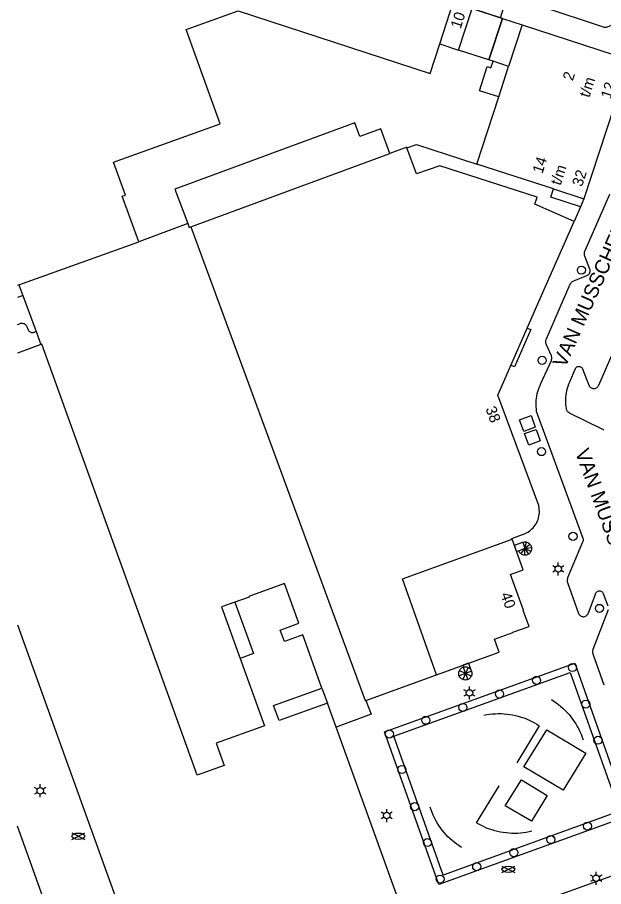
# Model space of a CAD drawing. Extents: x 122462 to 123306, y 485548 to 486417.
# Drawn here: x 122462 to 122543.2, y 485773.2 to 485893.5 of the extents above; entities that cross this region are included whole.
import ezdxf

# ---------------------------------------------------------------- set-up
doc = ezdxf.new("R2010")
doc.units = 0
for name, color, linetype in [('B-WE-IE-MEUBILAIR_WEGMEUBILAIR_VERKEERSBORD-S', 7, 'Continuous'), ('Level 1', 7, 'Continuous'), ('Level 10', 7, 'Continuous'), ('Level 11', 7, 'Continuous'), ('Level 17', 7, 'Continuous'), ('Level 19', 7, 'Continuous'), ('Level 22', 7, 'Continuous'), ('Level 30', 7, 'Continuous'), ('Level 32', 7, 'Continuous'), ('Level 33', 7, 'Continuous'), ('Level 4', 7, 'Continuous'), ('Level 42', 7, 'Continuous'), ('Level 50', 7, 'Continuous'), ('Level 52', 7, 'Continuous'), ('Level 53', 7, 'Continuous'), ('N werkgrens', 7, 'Continuous'), ('N-WE-GR-BOOM_DOORWORTELBARE RUIMTE-G', 7, 'Continuous')]:
    doc.layers.add(name, color=color, linetype=linetype)

msp = doc.modelspace()

# ---------------------------------------------------------------- linework, layer by layer
at = {"layer": 'Level 1'}
for p, q in [((122529.2, 485893.34), (122531.93, 485892.46)), ((122530.06, 485886.71), (122527.9, 485887.41)), ((122528.68, 485882.47), (122530.06, 485886.71)), ((122525.66, 485873.19), (122528.68, 485882.47)), ((122536.27, 485869.75), (122525.66, 485873.19)), ((122540.49, 485868.38), (122540, 485867.26)), ((122462.25, 485856.48), (122478.83, 485862.44)), ((122510.29, 485798.93), (122520.09, 485802.5)), ((122506.17, 485795.26), (122504.97, 485798.57))]:
    msp.add_line(p, q, dxfattribs=at)
for points in [[(122520.52, 485889.82), (122523.12, 485888.97), (122524.99, 485894.7)], [(122478.83, 485862.44), (122476.56, 485868.74), (122476.98, 485868.9), (122475.34, 485873.45), (122490.1, 485878.76), (122485.4, 485891.81), (122492.59, 485894.4), (122519.2, 485885.74), (122520.52, 485889.82)], [(122527.9, 485887.41), (122527.33, 485887.6), (122529.2, 485893.34)], [(122531.93, 485892.46), (122546.78, 485887.63), (122540.49, 485868.38)], [(122513.62, 485874.65), (122512.36, 485878.08), (122509.47, 485877.01), (122508.77, 485878.9), (122483.85, 485869.73), (122485.62, 485864.95)], [(122515.97, 485875.44), (122515.95, 485875.5), (122513.62, 485874.65)], [(122539.12, 485865.25), (122533.69, 485867.65), (122534.01, 485868.62), (122520.55, 485872.95), (122517.31, 485871.82), (122515.97, 485875.44)], [(122540, 485867.26), (122535.9, 485868.62), (122536.27, 485869.75)], [(122485.62, 485864.95), (122485.82, 485864.41), (122486.03, 485864.49)], [(122486.03, 485864.49), (122510.21, 485798.91), (122510.29, 485798.93)], [(122530.56, 485821.24), (122530.51, 485821.37), (122532.33, 485822.04), (122532.54, 485822.14), (122532.74, 485822.25), (122532.93, 485822.38), (122533.11, 485822.52), (122533.28, 485822.67), (122533.44, 485822.83), (122533.59, 485823.01), (122533.73, 485823.19), (122533.85, 485823.38), (122533.96, 485823.58), (122534.06, 485823.79), (122534.14, 485824), (122534.21, 485824.22), (122534.26, 485824.44), (122534.3, 485824.67), (122534.32, 485824.9), (122534.32, 485825.13), (122534.31, 485825.36), (122534.28, 485825.58), (122534.24, 485825.81), (122534.23, 485825.92), (122528.55, 485841.18), (122534.43, 485854.57), (122539.12, 485865.25)], [(122462.03, 485856.4), (122462.25, 485856.48)], [(122465.27, 485848.2), (122462.03, 485847.02)], [(122504.21, 485800.64), (122501.56, 485808.03), (122499.01, 485807.09), (122498.42, 485808.68), (122501, 485809.63), (122499.01, 485815.12), (122494.1, 485813.34), (122494.13, 485813.25), (122492.13, 485812.53), (122494.71, 485805.42), (122492.88, 485804.76), (122496.25, 485795.43), (122489.55, 485793.01), (122490.66, 485789.91), (122486.94, 485788.58), (122465.42, 485848.25), (122465.27, 485848.2)], [(122520.09, 485802.5), (122528.73, 485805.64), (122528.1, 485807.4), (122530.66, 485808.34), (122530.64, 485808.4), (122532.88, 485809.17), (122532.08, 485811.4), (122532.13, 485811.42), (122530.33, 485816.37), (122532.09, 485817.01), (122530.56, 485821.24)], [(122462.03, 485809.39), (122467.77, 485793.49), (122475.82, 485771.18)], [(122504.97, 485798.57), (122498.26, 485796.15), (122497.52, 485798.23), (122504.21, 485800.64)], [(122479.17, 485761.89), (122480.28, 485758.81), (122499.41, 485765.72), (122499.49, 485765.5), (122500.16, 485765.74), (122500.08, 485765.96), (122505.78, 485768), (122505.86, 485767.77), (122506.5, 485768), (122506.42, 485768.23), (122507.81, 485768.73), (122507.89, 485768.5), (122508.53, 485768.73), (122508.44, 485768.96), (122511.29, 485769.99), (122514.14, 485771.02), (122514.24, 485770.79), (122514.74, 485770.97), (122514.9, 485771.06), (122506.17, 485795.26)]]:
    msp.add_lwpolyline(points, dxfattribs=at)
at = {"layer": 'Level 10'}
msp.add_lwpolyline([(122527.33, 485887.6), (122523.12, 485888.97), (122524.99, 485894.7), (122528.91, 485893.43), (122529.2, 485893.34), (122527.33, 485887.6)], dxfattribs=at)
at = {"layer": 'Level 11'}
for p, q in [((122523.71, 485803.82), (122523.8, 485803.56)), ((122524.51, 485804.11), (122524.84, 485803.18))]:
    msp.add_line(p, q, dxfattribs=at)
for points in [[(122532.63, 485850.48), (122533.12, 485850.27), (122530.87, 485845.12), (122530.38, 485845.34)], [(122492.13, 485812.53), (122490.31, 485811.88), (122492.88, 485804.76)]]:
    msp.add_lwpolyline(points, dxfattribs=at)
at = {"layer": 'Level 17'}
for p, q in [((122528.91, 485893.43), (122525.22, 485894.63)), ((122529.2, 485893.34), (122528.91, 485893.43))]:
    msp.add_line(p, q, dxfattribs=at)
for points in [[(122528.91, 485893.43), (122529.86, 485896.38)], [(122534.54, 485895.05), (122543.16, 485892.18), (122543.28, 485892.15), (122543.4, 485892.13), (122543.51, 485892.13), (122543.63, 485892.15), (122543.75, 485892.18), (122545.65, 485892.99), (122548.67, 485892.8), (122548.6, 485892.04)], [(122544.04, 485868.97), (122540.59, 485861.17), (122540.55, 485861.06), (122540.53, 485860.94), (122540.52, 485860.83), (122540.52, 485860.71), (122540.54, 485860.59), (122540.58, 485860.48), (122541.27, 485858.68), (122541.31, 485858.58), (122541.32, 485858.47), (122541.32, 485858.36), (122541.31, 485858.26), (122541.28, 485858.15), (122541.24, 485858.05), (122541.18, 485857.96), (122541.11, 485857.87), (122541.03, 485857.8), (122540.94, 485857.74), (122540.84, 485857.69), (122539.04, 485856.98), (122538.93, 485856.93), (122538.83, 485856.86), (122538.75, 485856.79), (122538.67, 485856.7), (122538.6, 485856.6), (122538.55, 485856.5), (122537.17, 485853.35), (122535.24, 485848.96), (122535.21, 485848.86), (122535.18, 485848.75), (122535.17, 485848.65), (122535.17, 485848.54), (122535.18, 485848.43), (122535.21, 485848.33), (122535.24, 485848.23), (122535.93, 485846.69), (122535.96, 485846.59), (122535.99, 485846.48), (122536, 485846.38), (122536, 485846.27), (122535.99, 485846.16), (122535.96, 485846.06), (122535.93, 485845.96), (122534.49, 485842.76), (122534.36, 485842.49), (122534.24, 485842.22), (122534.14, 485841.94), (122534.05, 485841.65), (122533.97, 485841.36), (122533.91, 485841.07), (122533.86, 485840.78), (122533.83, 485840.48), (122533.81, 485840.18), (122533.81, 485839.88), (122533.82, 485839.59), (122533.85, 485839.29), (122533.89, 485838.99), (122540.34, 485821.41), (122540.36, 485821.29), (122540.37, 485821.17), (122540.36, 485821.05), (122540.34, 485820.94)], [(122462.79, 485855), (122462.03, 485854.72)], [(122462.03, 485850.99), (122462.32, 485851.09), (122462.42, 485851.13), (122462.53, 485851.16), (122462.64, 485851.16), (122462.75, 485851.16), (122462.86, 485851.13), (122462.96, 485851.1), (122463.06, 485851.04), (122463.15, 485850.98), (122463.22, 485850.9), (122463.29, 485850.81), (122463.34, 485850.72), (122463.47, 485850.34), (122463.51, 485850.24), (122463.57, 485850.16), (122463.63, 485850.08), (122463.71, 485850.02), (122463.8, 485849.96), (122463.89, 485849.92), (122463.99, 485849.89), (122464.1, 485849.88), (122464.2, 485849.88), (122464.3, 485849.9), (122464.4, 485849.93), (122464.61, 485850.01)], [(122543.22, 485836.37), (122543.13, 485836.44), (122543.03, 485836.49), (122538.56, 485838.67), (122538.47, 485838.73), (122538.38, 485838.79), (122538.3, 485838.86), (122538.23, 485838.94), (122538.18, 485839.03), (122538.13, 485839.13), (122538.09, 485839.23), (122538.07, 485839.33), (122538.02, 485839.64), (122537.99, 485839.96), (122537.98, 485840.27), (122537.98, 485840.59), (122538, 485840.9), (122538.03, 485841.21), (122538.07, 485841.53), (122538.13, 485841.83), (122538.21, 485842.14), (122538.3, 485842.44), (122538.4, 485842.74), (122538.52, 485843.03), (122539.31, 485844.9), (122539.36, 485844.98), (122539.42, 485845.04), (122539.5, 485845.1), (122539.58, 485845.14), (122539.67, 485845.17), (122539.76, 485845.18), (122539.86, 485845.17), (122539.95, 485845.15), (122540.03, 485845.12), (122540.11, 485845.07), (122540.18, 485845.01), (122540.24, 485844.94), (122540.29, 485844.86), (122541.18, 485842.57), (122541.22, 485842.48), (122541.28, 485842.39), (122541.35, 485842.31), (122541.43, 485842.25), (122541.51, 485842.19), (122541.61, 485842.15), (122541.71, 485842.12), (122541.81, 485842.11), (122541.92, 485842.11), (122542.02, 485842.13), (122542.12, 485842.16), (122542.21, 485842.21), (122542.3, 485842.26), (122542.37, 485842.34), (122542.44, 485842.42), (122542.49, 485842.51), (122542.53, 485842.6), (122545.6, 485849.59)], [(122540.34, 485820.94), (122540.3, 485820.83), (122538.22, 485815.89), (122538.19, 485815.77), (122538.17, 485815.65), (122538.16, 485815.52), (122538.17, 485815.4), (122538.19, 485815.28), (122539.75, 485810.98), (122539.79, 485810.89), (122539.85, 485810.8), (122539.92, 485810.73), (122540, 485810.66), (122540.09, 485810.61), (122540.18, 485810.57), (122540.28, 485810.54), (122540.39, 485810.53), (122540.49, 485810.53), (122540.59, 485810.55), (122540.69, 485810.59), (122540.78, 485810.64), (122540.86, 485810.7), (122540.94, 485810.77), (122541, 485810.85), (122541.05, 485810.94), (122542.07, 485813.66), (122542.1, 485813.75), (122542.15, 485813.83), (122542.21, 485813.91), (122542.28, 485813.97), (122542.36, 485814.03), (122542.44, 485814.06), (122542.54, 485814.09), (122542.63, 485814.1), (122542.73, 485814.09), (122542.82, 485814.07), (122542.91, 485814.03), (122542.99, 485813.98), (122543.06, 485813.92), (122543.12, 485813.85), (122543.17, 485813.76), (122543.81, 485812.04)], [(122543.82, 485811.46), (122541.73, 485806), (122541.7, 485805.9), (122541.68, 485805.8), (122541.68, 485805.69), (122541.68, 485805.59), (122541.7, 485805.48), (122541.73, 485805.38), (122543.24, 485801.1)], [(122520.38, 485773.44), (122512.89, 485794.6), (122539.22, 485804.11), (122546.72, 485782.95), (122520.38, 485773.44)], [(122469.86, 485759.74), (122463.33, 485777.95), (122462.03, 485781.52)], [(122555.35, 485780.61), (122555.36, 485780.42), (122555.36, 485780.23), (122555.34, 485780.05), (122555.31, 485779.86), (122555.26, 485779.68), (122555.2, 485779.49), (122555.13, 485779.32), (122555.04, 485779.15), (122554.94, 485778.99), (122554.83, 485778.84), (122554.71, 485778.69), (122554.58, 485778.56), (122554.44, 485778.43), (122554.29, 485778.32), (122554.13, 485778.22), (122553.96, 485778.12), (122553.79, 485778.05), (122513.73, 485763.64)]]:
    msp.add_lwpolyline(points, dxfattribs=at)
at = {"layer": 'Level 19'}
for points in [[(122528.68, 485882.47), (122526.01, 485883.34), (122527.1, 485886.67), (122527.61, 485886.5), (122527.9, 485887.41)], [(122520.99, 485774.75), (122514.17, 485793.97), (122538.59, 485802.82), (122545.41, 485783.59), (122520.99, 485774.75)], [(122537.6, 485786.5), (122532.18, 485789.74), (122535.33, 485794.87), (122540.73, 485791.63), (122537.6, 485786.5)], [(122533.22, 485782.23), (122529.6, 485784.37), (122531.82, 485787.94), (122535.4, 485785.79), (122533.22, 485782.23)]]:
    msp.add_lwpolyline(points, dxfattribs=at)
at = {"layer": 'Level 22'}
for points in [[(122515.97, 485875.44), (122517.29, 485875.91), (122525.66, 485873.19)], [(122535.99, 485799.05), (122536.33, 485798.83), (122536.66, 485798.6), (122536.98, 485798.36), (122537.29, 485798.11), (122537.59, 485797.84), (122537.88, 485797.56), (122538.16, 485797.27), (122538.43, 485796.97), (122538.68, 485796.66), (122538.92, 485796.34), (122539.15, 485796.02), (122539.37, 485795.68), (122539.57, 485795.33), (122539.76, 485794.98), (122539.93, 485794.62), (122540.09, 485794.25), (122540.24, 485793.87), (122540.37, 485793.49)], [(122526.62, 485796.89), (122527.02, 485796.97), (122527.42, 485797.03), (122527.82, 485797.07), (122528.22, 485797.1), (122528.62, 485797.11), (122529.02, 485797.11), (122529.42, 485797.09), (122529.82, 485797.05), (122530.22, 485797), (122530.61, 485796.93), (122531.01, 485796.85), (122531.39, 485796.75), (122531.78, 485796.64), (122532.16, 485796.51), (122532.53, 485796.37), (122532.9, 485796.21), (122533.27, 485796.04), (122533.62, 485795.85), (122533.97, 485795.65), (122534.31, 485795.44), (122531.18, 485790.3)], [(122533.29, 485780.83), (122532.9, 485780.74), (122532.51, 485780.67), (122532.11, 485780.61), (122531.72, 485780.57), (122531.32, 485780.54), (122530.92, 485780.53), (122530.52, 485780.54), (122530.12, 485780.56), (122529.72, 485780.59), (122529.32, 485780.65), (122528.93, 485780.71), (122528.54, 485780.8), (122528.15, 485780.9), (122527.77, 485781.01), (122527.39, 485781.14), (122527.01, 485781.28), (122526.65, 485781.44), (122526.29, 485781.61), (122525.93, 485781.8), (122525.59, 485782), (122528.74, 485787.1)], [(122523.53, 485778.58), (122523.2, 485778.8), (122522.87, 485779.03), (122522.55, 485779.28), (122522.24, 485779.53), (122521.94, 485779.8), (122521.65, 485780.08), (122521.37, 485780.37), (122521.11, 485780.67), (122520.86, 485780.99), (122520.61, 485781.31), (122520.39, 485781.64), (122520.17, 485781.98), (122519.97, 485782.32), (122519.78, 485782.68), (122519.61, 485783.04), (122519.45, 485783.41), (122519.31, 485783.79), (122519.18, 485784.17)]]:
    msp.add_lwpolyline(points, dxfattribs=at)
at = {"layer": 'Level 30'}
msp.add_line((122524.51, 485804.11), (122523.71, 485803.82), dxfattribs=at)
for points in [[(122531.45, 485819.65), (122531.17, 485819.55), (122530.86, 485820.41), (122532.01, 485820.83)], [(122532.01, 485820.83), (122532.32, 485819.96), (122531.45, 485819.65)], [(122523.8, 485803.56), (122523.92, 485803.58), (122524.04, 485803.59), (122524.15, 485803.59), (122524.27, 485803.57), (122524.38, 485803.53), (122524.49, 485803.48), (122524.59, 485803.42), (122524.68, 485803.35), (122524.76, 485803.26), (122524.84, 485803.18)]]:
    msp.add_lwpolyline(points, dxfattribs=at)
at = {"layer": 'Level 32'}
for points in [[(122532.01, 485820.83), (122532.12, 485820.86), (122532.24, 485820.88), (122532.36, 485820.88), (122532.48, 485820.87), (122532.6, 485820.84), (122532.71, 485820.79), (122532.82, 485820.73), (122532.91, 485820.66), (122533, 485820.58), (122533.08, 485820.49), (122533.14, 485820.38), (122533.19, 485820.27), (122533.22, 485820.16), (122533.24, 485820.04), (122533.24, 485819.92), (122533.23, 485819.8), (122533.2, 485819.68), (122533.15, 485819.57), (122533.09, 485819.46), (122533.02, 485819.37), (122532.94, 485819.28), (122532.85, 485819.2), (122532.74, 485819.14), (122532.63, 485819.09), (122532.52, 485819.06), (122532.4, 485819.04), (122532.28, 485819.04), (122532.16, 485819.05), (122532.04, 485819.08), (122531.93, 485819.13), (122531.82, 485819.18), (122531.73, 485819.26), (122531.64, 485819.34), (122531.56, 485819.43), (122531.5, 485819.54), (122531.45, 485819.65)], [(122524.84, 485803.18), (122524.89, 485803.07), (122524.93, 485802.94), (122524.96, 485802.82), (122524.97, 485802.69), (122524.96, 485802.58), (122524.94, 485802.46), (122524.91, 485802.35), (122524.86, 485802.24), (122524.79, 485802.14), (122524.72, 485802.05), (122524.63, 485801.97), (122524.54, 485801.9), (122524.43, 485801.84), (122524.32, 485801.8), (122524.2, 485801.77), (122524.09, 485801.76), (122523.97, 485801.77), (122523.85, 485801.79), (122523.74, 485801.82), (122523.63, 485801.87), (122523.53, 485801.93), (122523.44, 485802), (122523.36, 485802.09), (122523.29, 485802.18), (122523.23, 485802.29), (122523.18, 485802.4), (122523.16, 485802.51), (122523.14, 485802.63), (122523.14, 485802.75), (122523.16, 485802.87), (122523.19, 485802.98), (122523.24, 485803.09), (122523.3, 485803.19), (122523.37, 485803.28), (122523.46, 485803.37), (122523.55, 485803.44), (122523.65, 485803.5), (122523.76, 485803.54), (122523.8, 485803.56)]]:
    msp.add_lwpolyline(points, dxfattribs=at)
at = {"layer": 'Level 33'}
msp.add_line((122532.32, 485819.96), (122532.8, 485819.17), dxfattribs=at)
for points in [[(122531.77, 485819.22), (122532.32, 485819.96), (122533, 485820.58)], [(122532.28, 485819.04), (122532.32, 485819.96), (122532.54, 485820.85)], [(122533.15, 485819.57), (122532.32, 485819.96), (122533.23, 485820.1)], [(122524.89, 485802.3), (122524.08, 485802.68), (122523.23, 485803.07)], [(122524.47, 485803.49), (122524.08, 485802.68), (122523.7, 485801.84)], [(122523.76, 485803.54), (122524.08, 485802.68), (122524.39, 485801.83)], [(122524.91, 485803), (122524.08, 485802.68), (122523.2, 485802.35)]]:
    msp.add_lwpolyline(points, dxfattribs=at)
at = {"layer": 'Level 4'}
for p, q in [((122520.52, 485889.82), (122522.39, 485895.56)), ((122531.93, 485892.46), (122530.06, 485886.71)), ((122486.03, 485864.49), (122513.62, 485874.65)), ((122536.27, 485869.75), (122540.49, 485868.38))]:
    msp.add_line(p, q, dxfattribs=at)
msp.add_lwpolyline([(122520.09, 485802.5), (122515.35, 485815.76), (122530.56, 485821.24)], dxfattribs=at)
at = {"layer": 'Level 42'}
for points in [[(122532.15, 485836.18), (122531.56, 485837.78), (122533.16, 485838.36), (122533.75, 485836.77), (122532.15, 485836.18)], [(122532.85, 485834.28), (122532.26, 485835.87), (122533.86, 485836.46), (122534.44, 485834.86), (122532.85, 485834.28)]]:
    msp.add_lwpolyline(points, dxfattribs=at)
at = {"layer": 'Level 50'}
for p, q in [((122536.55, 485817.36), (122536.16, 485817.59)), ((122536.94, 485817.59), (122536.94, 485818.04)), ((122537.72, 485817.59), (122537.33, 485817.36)), ((122536.55, 485816.91), (122536.16, 485816.69)), ((122536.94, 485816.24), (122536.94, 485816.69)), ((122537.72, 485816.69), (122537.33, 485816.91)), ((122524.64, 485800.42), (122524.64, 485800.87)), ((122524.25, 485800.19), (122523.86, 485800.42)), ((122524.25, 485799.74), (122523.86, 485799.52)), ((122524.64, 485799.07), (122524.64, 485799.52)), ((122525.42, 485800.42), (122525.03, 485800.19)), ((122525.42, 485799.52), (122525.03, 485799.74)), ((122464.81, 485786.65), (122464.42, 485786.88)), ((122464.81, 485786.2), (122464.42, 485785.98)), ((122465.2, 485786.88), (122465.2, 485787.33)), ((122465.98, 485786.88), (122465.59, 485786.65)), ((122465.98, 485785.98), (122465.59, 485786.2)), ((122465.2, 485785.53), (122465.2, 485785.98)), ((122513.18, 485783.45), (122513.18, 485783.9)), ((122512.79, 485783.23), (122512.4, 485783.45)), ((122512.79, 485782.78), (122512.4, 485782.55)), ((122513.95, 485783.45), (122513.56, 485783.23)), ((122513.95, 485782.55), (122513.56, 485782.78)), ((122513.18, 485782.1), (122513.18, 485782.55)), ((122541.8, 485774.54), (122541.41, 485774.77)), ((122542.19, 485774.77), (122542.19, 485775.22)), ((122542.97, 485774.77), (122542.58, 485774.54)), ((122541.8, 485774.09), (122541.41, 485773.87)), ((122542.19, 485773.42), (122542.19, 485773.87)), ((122542.97, 485773.87), (122542.58, 485774.09))]:
    msp.add_line(p, q, dxfattribs=at)
for centre in [(122536.94, 485817.14), (122524.64, 485799.97), (122465.2, 485786.43), (122513.17, 485783), (122542.19, 485774.32)]:
    msp.add_circle(centre, 0.45, dxfattribs=at)
at = {"layer": 'Level 52'}
for p, q in [((122469.58, 485779.7), (122471.36, 485780.59)), ((122469.58, 485780.59), (122471.36, 485779.7)), ((122529.12, 485775.12), (122530.9, 485776.01)), ((122529.12, 485776.01), (122530.9, 485775.12))]:
    msp.add_line(p, q, dxfattribs=at)
for centre in [(122470.47, 485780.14), (122530.01, 485775.56)]:
    msp.add_ellipse(centre, major_axis=(0.89, 0), ratio=0.5, dxfattribs=at)
at = {"layer": 'Level 53'}
for centre in [(122540.14, 485858.5), (122534.71, 485846.01), (122534.62, 485833.38), (122538.97, 485821.65), (122542.63, 485811.68), (122538.9, 485803.49), (122533.93, 485801.72), (122528.8, 485799.83), (122523.72, 485797.97), (122540.74, 485798.43), (122518.59, 485796.19), (122513.54, 485794.29), (122542.43, 485793.43), (122515.28, 485789.38), (122517.04, 485784.23), (122540.97, 485781.54), (122535.9, 485779.68), (122518.81, 485779.26), (122530.78, 485777.86), (122525.64, 485775.93), (122520.57, 485774.21)]:
    msp.add_circle(centre, 0.56, dxfattribs=at)
at = {"layer": 'N werkgrens'}
for p, q in [((122540, 485867.26), (122539.12, 485865.25)), ((122485.62, 485864.95), (122478.83, 485862.44)), ((122462.25, 485856.48), (122462.79, 485855)), ((122462.79, 485855), (122464.61, 485850.01)), ((122464.61, 485850.01), (122465.27, 485848.2)), ((122504.21, 485800.64), (122504.97, 485798.57))]:
    msp.add_line(p, q, dxfattribs=at)
msp.add_lwpolyline([(122510.29, 485798.93), (122511, 485797.02), (122506.17, 485795.26)], dxfattribs=at)

# ---------------------------------------------------------------- texts
at = {"layer": 'B-WE-IE-MEUBILAIR_WEGMEUBILAIR_VERKEERSBORD-S'}
for s, rotation, p in [('10', 71.9607, (122523.4, 485891.81)), ('2', 71.905, (122538.93, 485884.61)), ('t/m', 71.905, (122541.21, 485882.29)), ('12', 71.905, (122544.19, 485882.11)), ('14', 71.905, (122534.73, 485871.76)), ('t/m', 71.905, (122537.24, 485870.14)), ('32', 71.905, (122540.22, 485869.96)), ('38', 290.3513, (122526.83, 485839.33)), ('40', 290.0668, (122528.92, 485813.61))]:
    msp.add_text(s, height=1.5, rotation=rotation, dxfattribs=at).set_placement(p)
at = {"layer": 'N-WE-GR-BOOM_DOORWORTELBARE RUIMTE-G'}
for rotation, p in [(66.1597, (122537.9, 485844.88)), (290.0967, (122539.23, 485833.34))]:
    msp.add_text('VAN MUSSCHENBROEKSTRAAT', height=2, rotation=rotation, dxfattribs=at).set_placement(p)

doc.saveas('drawing.dxf')
